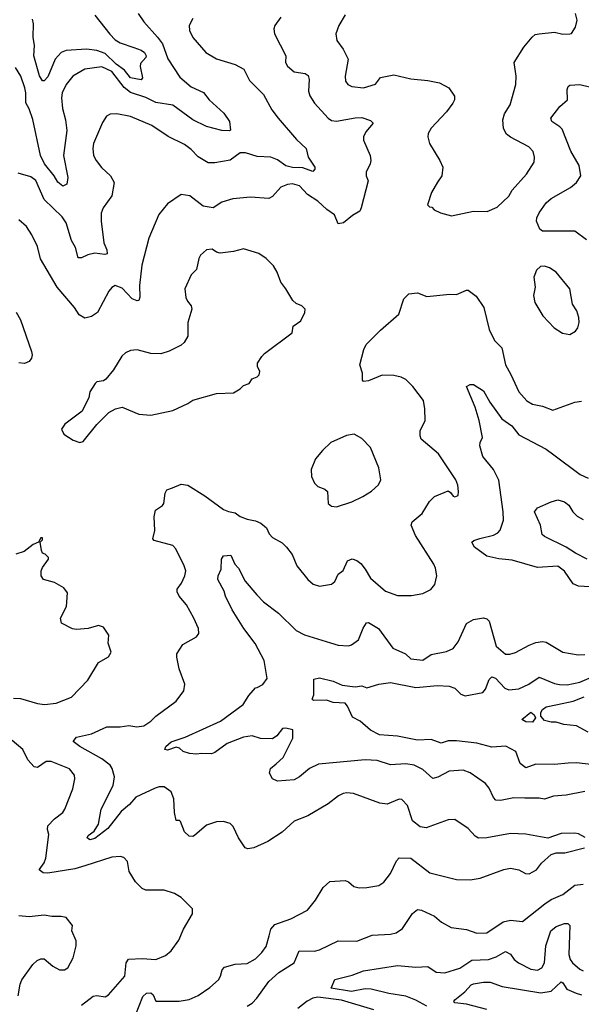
# Model space of a CAD drawing. Extents: x 1245515 to 1420776, y 606314 to 671314.
# Tile 271 of 385: x 1347229 to 1350554, y 651529 to 657359. Entities that reach past the tile are written whole.
import ezdxf

# ---------------------------------------------------------------- set-up
doc = ezdxf.new("R2010")
doc.units = 0

msp = doc.modelspace()

# ---------------------------------------------------------------- linework, layer by layer
at = {"layer": '0CON10XD'}
for points in [[(1347930, 657395), (1347964, 657345), (1348045.7, 657255.7), (1348073.8, 657215), (1348106.6, 657126.6), (1348178.2, 657018.2), (1348245, 656961.8), (1348317.9, 656927.9), (1348350.8, 656885), (1348438, 656805), (1348471.2, 656755), (1348476.7, 656705), (1348469.5, 656700.5), (1348425, 656703.2), (1348335, 656726.9), (1348254.8, 656764.8), (1348135, 656852.9), (1348035, 656867.5), (1347975, 656898.4), (1347885, 656928.1), (1347847.8, 656957.8), (1347775, 657051.6), (1347715, 657078.5), (1347615, 657066.4), (1347542.9, 657025), (1347504.5, 656975), (1347481.5, 656925), (1347477.3, 656895), (1347482.2, 656832.2), (1347500, 656765), (1347507.6, 656702.4), (1347488, 656555), (1347514.3, 656425), (1347508.8, 656385), (1347485, 656372.5), (1347455, 656395.8), (1347434.1, 656435), (1347377, 656505), (1347352.7, 656555), (1347307, 656767), (1347285, 656831.4), (1347265.9, 656865.9), (1347266.2, 656925), (1347259.6, 656955), (1347236.9, 657025), (1347205.3, 657075.3)], [(1347674.5, 657385), (1347763.4, 657273.4), (1347795, 657239.6), (1347825, 657220.8), (1347904.6, 657194.6), (1347948.7, 657178.7), (1347967.5, 657165), (1347978.1, 657145), (1347975, 657133.8), (1347945, 657100), (1347942.3, 657082.3), (1347957.1, 657015), (1347947.7, 657002.3), (1347885, 657014.3), (1347848.9, 657058.9), (1347799.5, 657095), (1347735, 657158.4), (1347685, 657176.6), (1347625, 657183.1), (1347505, 657176.7), (1347475.5, 657165), (1347439.3, 657125), (1347395, 657020.6), (1347375, 656996), (1347365, 656997.5), (1347346, 657026), (1347312, 657145), (1347316.6, 657205), (1347309.7, 657255), (1347311.6, 657335), (1347305, 657361.4)], [(1349155, 657387.5), (1349118.6, 657325), (1349101.4, 657275), (1349106, 657235), (1349144.4, 657184.4), (1349172.9, 657125), (1349155.8, 657025), (1349158, 656995), (1349171.2, 656975), (1349195, 656962.9), (1349265, 656954.4), (1349335, 656977.1), (1349365, 657015.6), (1349445, 657031.4), (1349545, 657007.5), (1349645, 656999.2), (1349714.1, 656984.1), (1349768.8, 656955), (1349802.5, 656905), (1349802.5, 656885), (1349793.3, 656865), (1349756.4, 656813.6), (1349665, 656716), (1349647.5, 656685), (1349646, 656665), (1349656, 656625), (1349716.2, 656525), (1349733.3, 656485), (1349728, 656435), (1349702.9, 656397.1)], [(1349702.9, 656397.1), (1349666.7, 656335), (1349643, 656263), (1349655, 656250), (1349668.3, 656248.3), (1349683, 656233), (1349720, 656215), (1349785, 656197.5), (1349915, 656224), (1349996.1, 656223.9), (1350055, 656248.8), (1350125, 656314), (1350145, 656348.8), (1350229.4, 656445), (1350274, 656516), (1350276.9, 656545), (1350268, 656578), (1350244.2, 656605), (1350135, 656663.1), (1350111.7, 656681.7), (1350093.1, 656715), (1350088.6, 656765), (1350099.7, 656800.3), (1350133.1, 656855), (1350167.1, 656975), (1350168.6, 657025), (1350155.8, 657105), (1350213.8, 657195), (1350263.3, 657255), (1350280, 657270), (1350304.1, 657274.1), (1350395, 657284), (1350445, 657272), (1350486.1, 657273.9), (1350495, 657277.5), (1350520, 657315), (1350530, 657355), (1350518.8, 657395)], [(1348254.1, 657365.9), (1348232.5, 657325), (1348233.6, 657295), (1348253.3, 657253.2), (1348331.2, 657165), (1348395, 657127.1), (1348505, 657093.5), (1348555.7, 657065), (1348589.4, 656999.4), (1348672.5, 656915), (1348722, 656825), (1348760, 656775), (1348868.3, 656648.3), (1348924.2, 656595), (1348936.2, 656545), (1348976, 656485), (1348975.9, 656474.1), (1348965, 656460), (1348905, 656480.7), (1348843.6, 656483.6), (1348804, 656494), (1348755, 656529.7), (1348715.4, 656544.6), (1348635, 656548.6), (1348565, 656570), (1348535, 656570.6), (1348475, 656526.7), (1348385, 656510.8), (1348345, 656510.8), (1348286.7, 656546.7), (1348245, 656590), (1348205, 656620), (1348107.2, 656667.2), (1348012.2, 656732.2), (1347885, 656785.5), (1347805, 656800.6), (1347765, 656800), (1347743, 656787), (1347719.7, 656750.3), (1347666.7, 656625), (1347661.5, 656595), (1347665.6, 656555), (1347681.1, 656525), (1347713.1, 656483.1), (1347766, 656435), (1347788, 656395), (1347775.6, 656315), (1347722.9, 656245), (1347712.2, 656212.2), (1347711.8, 656165), (1347728, 656038), (1347745.3, 655995.3), (1347746.9, 655973.1), (1347732.4, 655967.6), (1347675, 655977.2), (1347633.4, 655966.6), (1347595, 655948.1), (1347575, 655948.8), (1347560.2, 656010.2), (1347535, 656052), (1347503.5, 656155), (1347480.8, 656190.8), (1347374.4, 656295), (1347325, 656405.7), (1347295, 656428.9), (1347220.8, 656450.8)], [(1348775.7, 657374.3), (1348738.8, 657325), (1348733.8, 657305), (1348738, 657275), (1348804.3, 657145), (1348802.5, 657105), (1348815, 657083.3), (1348855, 657049.2), (1348919.7, 657039.7), (1348937.3, 657027.3), (1348942.5, 657005), (1348939.5, 656935), (1348946.9, 656906.9), (1348975, 656864.2), (1349055, 656775.7), (1349075, 656762.5), (1349105, 656757.1), (1349215, 656777.7), (1349255, 656779.1), (1349305, 656762.5), (1349321.2, 656745), (1349279.2, 656695), (1349264.2, 656665), (1349264.2, 656645), (1349304, 656555), (1349307.5, 656525), (1349304, 656505), (1349280, 656455), (1349280, 656435), (1349291.4, 656405), (1349251.1, 656245), (1349242.5, 656225), (1349200.2, 656199.8), (1349146.7, 656155), (1349115, 656150), (1349092.7, 656202.7), (1349046.9, 656235), (1348994.2, 656284.2), (1348933.5, 656323.5), (1348885, 656374.4), (1348845, 656387.3), (1348815, 656383.5), (1348775, 656367.8), (1348725, 656311.4), (1348705, 656299.5), (1348595, 656306.9), (1348491.1, 656298.9), (1348425, 656278.5), (1348375, 656245.6), (1348315, 656254.4), (1348236.7, 656315), (1348185, 656323.8), (1348105, 656268.8), (1348052, 656205), (1347994.5, 656065.5), (1347953.1, 655905), (1347939.2, 655785), (1347940.6, 655715), (1347935, 655696.7), (1347925, 655694.4), (1347895, 655705.6), (1347835, 655768.5), (1347795, 655784.2), (1347775, 655773.8), (1347757.9, 655752.1), (1347689.4, 655625), (1347655, 655601.9), (1347615, 655590.8), (1347581.7, 655611.7), (1347553.8, 655655), (1347451.4, 655775), (1347352, 655942), (1347334.4, 656015), (1347300.6, 656085), (1347268.6, 656135), (1347224.5, 656174.5)], [(1350584.6, 656054.6), (1350515, 656105.6), (1350325, 656106.9), (1350308.3, 656118.3), (1350288.6, 656165), (1350290.6, 656185), (1350304.4, 656215), (1350345, 656274), (1350375, 656300), (1350490, 656365), (1350525.8, 656395), (1350551.4, 656435), (1350541.1, 656495), (1350491, 656581), (1350439.9, 656709.9), (1350427.3, 656725), (1350378.6, 656755), (1350372.9, 656775), (1350425.8, 656845), (1350471.2, 656885), (1350470, 656945), (1350476, 656964), (1350485, 656971.2), (1350545, 656974.5), (1350651.2, 656948.8)], [(1347585, 654856.2), (1347605, 654861.2), (1347685, 654962.5), (1347757, 655033), (1347795.9, 655054.1), (1347835, 655063.8), (1347935, 655024), (1348005, 655017.5), (1348135, 655045.7), (1348225, 655085.7), (1348255, 655105.6), (1348393.6, 655146.4), (1348495, 655148.8), (1348535, 655172.5), (1348555, 655192.5), (1348587.5, 655205), (1348605, 655232.5), (1348635, 655243.8), (1348646, 655255), (1348651.2, 655275), (1348637.5, 655305), (1348636.7, 655325), (1348662, 655365), (1348677.6, 655382.4), (1348842.5, 655505), (1348848.8, 655545), (1348893.8, 655575), (1348916.7, 655625), (1348920, 655645), (1348900, 655665), (1348865, 655677.5), (1348846.1, 655696.1), (1348803.8, 655765), (1348775.8, 655805), (1348754.2, 655864.2), (1348731.2, 655901.2), (1348687.5, 655945), (1348645, 655974), (1348555, 656001.4), (1348495, 655985.7), (1348416.7, 655976.7), (1348395, 655982.5), (1348369.3, 655999.3), (1348335, 655996.7), (1348298.8, 655965), (1348288.8, 655945), (1348275, 655880), (1348245, 655847.5), (1348207.5, 655765), (1348213.6, 655713.6), (1348221.7, 655691.7), (1348243.6, 655663.6), (1348248, 655645), (1348224.2, 655565), (1348224.2, 655485), (1348202.4, 655447.6), (1348185, 655432.5), (1348114.5, 655395.5), (1348065, 655380), (1348005, 655382.5), (1347925, 655404.4), (1347885, 655400.6), (1347855, 655387.1), (1347833.6, 655366.4), (1347784.3, 655285), (1347739.7, 655230.3), (1347725, 655220.8), (1347686.1, 655213.9), (1347676.7, 655205), (1347644.4, 655155.6), (1347638, 655122), (1347598.6, 655041.4), (1347497, 654963), (1347477.5, 654935), (1347490, 654905), (1347545, 654870), (1347585, 654856.2)], [(1350485, 655493.8), (1350518.8, 655515), (1350534, 655535), (1350542, 655565), (1350540, 655595), (1350527.1, 655635), (1350501.2, 655675), (1350486.2, 655765), (1350405, 655863.8), (1350365, 655890), (1350335, 655899.2), (1350313.2, 655896.8), (1350288, 655875), (1350271.9, 655835), (1350280, 655775), (1350271.2, 655725), (1350278.8, 655685), (1350326.7, 655605), (1350394.1, 655534.1), (1350442.7, 655502.7), (1350485, 655493.8)], [(1350576.4, 652516.4), (1350537.7, 652537.7), (1350515, 652543.3), (1350435, 652540), (1350355, 652512), (1350225, 652535.8), (1350135, 652541.4), (1349995.4, 652514.6), (1349945, 652513.5), (1349925.8, 652525), (1349885, 652569.2), (1349805, 652623.3), (1349765, 652621.2), (1349635.5, 652574.5), (1349599.7, 652579.7), (1349555, 652616.2), (1349525, 652706.7), (1349491.7, 652741.7), (1349475, 652743.8), (1349405, 652714.2), (1349360.9, 652720.9), (1349205, 652777.1), (1349165, 652781.9), (1349145, 652776.9), (1349116.3, 652763.7), (1349055, 652717.1), (1348935, 652644.3), (1348855, 652614.2), (1348782.2, 652547.8), (1348697.8, 652492.2), (1348616.2, 652455), (1348578.8, 652448.8), (1348563.3, 652455), (1348524.2, 652514.2), (1348492.7, 652582.7), (1348475, 652598.8), (1348435, 652611.2), (1348395, 652609.2), (1348335, 652589.2), (1348265, 652528), (1348255, 652522.5), (1348233.3, 652525), (1348205, 652551.2), (1348181.2, 652611.2), (1348175, 652617.5), (1348155, 652616.7), (1348145.5, 652665), (1348141.5, 652745), (1348126.6, 652786.6), (1348085, 652816), (1348055, 652817.5), (1348030.6, 652809.4), (1347916.9, 652755), (1347878.6, 652711.4), (1347829.9, 652670.1), (1347750.9, 652569.1), (1347675, 652510), (1347645, 652502.8), (1347629.6, 652515), (1347635, 652527.9), (1347669.2, 652555), (1347695.6, 652595), (1347710.6, 652685), (1347782.3, 652825), (1347789.7, 652875), (1347777.3, 652925), (1347765, 652945.4), (1347715, 652982), (1347584.3, 653055), (1347546.2, 653085), (1347565, 653110), (1347655, 653130.5), (1347745, 653171.5), (1347825, 653171.4), (1347875, 653180), (1347921.7, 653171.7), (1347965, 653178.1), (1348006, 653205), (1348036, 653235), (1348155.7, 653324.3), (1348200, 653385), (1348206.2, 653425), (1348173.8, 653515), (1348158.8, 653585), (1348160, 653605), (1348195, 653658.8), (1348275.8, 653704.2), (1348288.8, 653725), (1348288, 653755), (1348260, 653815), (1348215.8, 653895), (1348172.5, 653945), (1348160.9, 653970.9), (1348162.1, 653987.9), (1348187.4, 654022.6), (1348207.8, 654065), (1348212.2, 654095), (1348202.2, 654125), (1348152.7, 654225), (1348135, 654245.6), (1348026, 654276), (1348016.7, 654285), (1348028.8, 654335), (1348026.2, 654415), (1348033.3, 654455), (1348075, 654482.5), (1348083.3, 654495), (1348090, 654555), (1348100, 654575), (1348132.9, 654587.1), (1348185, 654608.8), (1348225, 654602.5), (1348325, 654539.5), (1348435, 654458.5), (1348465, 654446.2), (1348505, 654439.6), (1348535, 654417.3), (1348575, 654400.5), (1348625, 654391.9), (1348657.2, 654377.2), (1348689.3, 654349.3), (1348706, 654315), (1348725, 654293.8), (1348782.3, 654262.3), (1348808.8, 654235), (1348842.7, 654192.7), (1348870, 654125), (1348935, 654043.8), (1348967, 654017), (1349005, 654004), (1349075, 654016.7), (1349095, 654033.3), (1349115, 654076.7), (1349145, 654096.7), (1349170, 654155), (1349197.3, 654167.3), (1349225, 654157.5), (1349248.3, 654138.3), (1349275, 654106), (1349305, 654053.1), (1349394.6, 653974.6), (1349465, 653950), (1349549.5, 653949.5), (1349615, 653961.2), (1349663.3, 653985), (1349686, 654015), (1349699.2, 654065), (1349691.2, 654111.2), (1349680, 654135), (1349572.2, 654305), (1349547.5, 654365), (1349552, 654385), (1349612, 654435), (1349654.5, 654505.5), (1349685, 654536.2), (1349765, 654568.8), (1349780, 654560), (1349795, 654536.7), (1349805, 654533.3), (1349825, 654542.5), (1349826.7, 654565), (1349823, 654603), (1349811.2, 654635), (1349709.1, 654789.1), (1349605.8, 654875), (1349599.2, 654895), (1349600.8, 654925), (1349629.2, 654985), (1349628, 655055), (1349618.8, 655105), (1349557.3, 655187.3), (1349515, 655228.1), (1349487.7, 655242.3), (1349445, 655251.1), (1349375, 655253.8), (1349295, 655220), (1349265, 655216.7), (1349258.8, 655225), (1349259.2, 655265), (1349242.9, 655315), (1349266.9, 655405), (1349280.8, 655435), (1349365, 655520), (1349473.3, 655615), (1349504, 655705), (1349532.5, 655735), (1349585, 655742), (1349638.8, 655718.8), (1349775, 655734), (1349815, 655730.8), (1349875, 655757.5), (1349885, 655757.5), (1349931.4, 655721.4), (1349977.5, 655655), (1350009.2, 655525), (1350039.3, 655459.3), (1350084.2, 655415), (1350104.5, 655315), (1350137.2, 655257.2), (1350184.4, 655155), (1350232.2, 655102.2), (1350265, 655081.4), (1350325, 655070), (1350385, 655046), (1350515, 655094), (1350555, 655100)], [(1347207.6, 655627.6), (1347235, 655581.2), (1347299.5, 655395), (1347303.1, 655375), (1347298.6, 655355), (1347285, 655334), (1347256.8, 655323.2), (1347225, 655327.1)], [(1350605, 654000), (1350537.5, 654005), (1350505, 654018.6), (1350455, 654093.1), (1350415, 654122.5), (1350295, 654114.4), (1350145, 654158.6), (1350065, 654166.1), (1349995, 654183.3), (1349922, 654235), (1349906.7, 654265), (1349917.5, 654275), (1349952.8, 654287.2), (1350033.6, 654306.4), (1350060.3, 654319.7), (1350073.6, 654336.4), (1350092.5, 654395), (1350091.8, 654445), (1350065, 654632.5), (1350033.1, 654695), (1349971.7, 654771.7), (1349952.5, 654835), (1349954.2, 654855), (1349968.9, 654885), (1349950, 654985), (1349925.6, 655065), (1349873.9, 655186.1), (1349895, 655198.8), (1349915, 655198), (1349975, 655160.6), (1350013.3, 655093.3), (1350083.6, 654995), (1350143.3, 654955), (1350185, 654900.9), (1350346, 654815), (1350392.2, 654782.2), (1350546.8, 654666.8), (1350595, 654644.3)], [(1349105, 654474.2), (1349195, 654504.2), (1349260, 654535), (1349312.3, 654567.7), (1349352.5, 654605), (1349366.2, 654635), (1349355.8, 654705), (1349305, 654826.7), (1349255, 654880), (1349210, 654905), (1349163, 654897), (1349071.2, 654855), (1349021.3, 654808.7), (1348981.2, 654758.8), (1348953.9, 654696.1), (1348956, 654655), (1348974, 654615), (1348994.6, 654594.6), (1349035, 654578.5), (1349050.5, 654565), (1349055, 654493.3), (1349075, 654478.8), (1349105, 654474.2)], [(1350589.2, 654165), (1350519.6, 654199.6), (1350465, 654235.3), (1350335, 654298.2), (1350321.4, 654311.4), (1350313.2, 654365), (1350276.7, 654445), (1350295, 654468), (1350375, 654503.8), (1350415, 654515.7), (1350455, 654504.2), (1350479.2, 654485), (1350504.4, 654445), (1350529.8, 654419.8), (1350565, 654398.9)], [(1347192.1, 653342.1), (1347235, 653340), (1347335, 653310), (1347375.6, 653304.4), (1347445, 653311.4), (1347535, 653347.1), (1347631.7, 653448.3), (1347695, 653553.3), (1347755, 653586.7), (1347770, 653615), (1347753, 653667), (1347757.5, 653715), (1347725, 653762.5), (1347695, 653772.5), (1347635, 653753.8), (1347565, 653748.8), (1347542.7, 653752.7), (1347476.4, 653786.4), (1347471.2, 653815), (1347506.7, 653885), (1347512.5, 653965), (1347490, 653995), (1347435, 654026.7), (1347370, 654045), (1347356.7, 654065), (1347356.2, 654095), (1347363.8, 654116.2), (1347400, 654165), (1347400, 654175), (1347380, 654195), (1347365, 654200), (1347357.5, 654215), (1347350, 654265), (1347365, 654280), (1347365, 654290), (1347355, 654290), (1347340, 654265), (1347309.5, 654250.5), (1347255, 654210), (1347206.2, 654193.8)], [(1350575, 652789.1), (1350465, 652767.1), (1350388.8, 652761.2), (1350335, 652744.5), (1350305, 652750.5), (1350219.7, 652749.7), (1350155, 652751.8), (1350075, 652735.4), (1350048.8, 652738.8), (1350034, 652754), (1350009.4, 652809.4), (1349987, 652837), (1349895, 652900.4), (1349855, 652916), (1349771.1, 652908.9), (1349705, 652873.1), (1349675, 652866.5), (1349615, 652920), (1349565, 652944.6), (1349515, 652952.1), (1349425, 652946.5), (1349345, 652973.5), (1349275, 652976.4), (1348998.9, 652951.1), (1348944.4, 652925), (1348885.6, 652875), (1348855, 652857.9), (1348755, 652850.8), (1348726.7, 652865), (1348707.7, 652897.7), (1348714.3, 652925), (1348747.3, 652952.7), (1348789.7, 652990.3), (1348847.1, 653105), (1348846.7, 653155), (1348805, 653163.8), (1348785, 653161.2), (1348752.2, 653117.8), (1348725, 653101.4), (1348655, 653102.5), (1348605, 653118.8), (1348555, 653111), (1348457.2, 653072.8), (1348385, 653020), (1348365, 653011.8), (1348305.6, 653014.4), (1348275, 653009.4), (1348235.4, 653014.6), (1348196.2, 653025), (1348175.4, 653045.4), (1348155, 653051.5), (1348105, 653034.7), (1348088, 653038), (1348093.5, 653055), (1348125, 653082.9), (1348208.8, 653111.2), (1348417.5, 653205), (1348552.5, 653305), (1348585, 653358), (1348625, 653403.8), (1348634.2, 653405.8), (1348668.3, 653421.7), (1348695, 653457.5), (1348677.3, 653565), (1348623.8, 653665), (1348556.4, 653755), (1348486.9, 653865), (1348448, 653945), (1348440, 653975), (1348401.2, 654045), (1348403.8, 654065), (1348422.5, 654105), (1348424, 654165), (1348435.9, 654184.1), (1348478.6, 654188.6), (1348502.9, 654135), (1348525, 654112), (1348564.7, 654034.7), (1348632.6, 653952.6), (1348672.6, 653912.6), (1348761.4, 653845), (1348865, 653742.9), (1348915, 653715.7), (1349068.5, 653668.5), (1349115, 653655.7), (1349175, 653652.5), (1349192.9, 653657.1), (1349235, 653686.2), (1349263, 653757), (1349282.9, 653787.1), (1349295, 653789.2), (1349353.8, 653753.8), (1349438, 653638), (1349513.2, 653603.2), (1349544.6, 653574.6), (1349615, 653566.5), (1349665, 653600.8), (1349755, 653617.5), (1349795, 653635.8), (1349825.8, 653675), (1349875, 653784), (1349915, 653807.5), (1349975, 653817.5), (1349995, 653812), (1350007.6, 653797.6), (1350050.3, 653650.3), (1350105, 653602.9), (1350131.7, 653601.7), (1350165, 653612.5), (1350245, 653655.6), (1350285, 653670.5), (1350325, 653676.7), (1350346.7, 653673.3), (1350445, 653614.4), (1350535, 653597.5), (1350575, 653600)], [(1350645, 652944.7), (1350525, 652957.9), (1350476.7, 652956.7), (1350395, 652948.2), (1350285, 652951.5), (1350225, 652929.4), (1350191.4, 652955), (1350165.8, 653025), (1350106.8, 653056.8), (1350025, 653052.2), (1349934.5, 653074.5), (1349815, 653089.2), (1349765, 653089.1), (1349725, 653074.5), (1349665, 653097.5), (1349585, 653092.5), (1349465, 653116.2), (1349360, 653125), (1349305, 653153.1), (1349245, 653205.7), (1349198.6, 653228.6), (1349170.5, 653295), (1349155, 653311.5), (1349085, 653316.2), (1349045, 653330.8), (1348968.8, 653328.8), (1348960, 653335), (1348971.2, 653361.2), (1348970, 653455), (1349005, 653461.9), (1349085, 653441.4), (1349138.4, 653418.4), (1349215, 653409.2), (1349254.4, 653414.4), (1349283.6, 653403.6), (1349355.3, 653424.7), (1349425, 653434.7), (1349574.6, 653405.4), (1349702.8, 653417.2), (1349772.4, 653412.4), (1349805, 653400.9), (1349841.5, 653365), (1349866.3, 653356.4), (1349970, 653375), (1349986.7, 653395), (1350008.1, 653451.9), (1350025, 653467.5), (1350045, 653459.2), (1350101.5, 653401.5), (1350125, 653391.5), (1350185, 653397.5), (1350244.2, 653425), (1350305, 653466.7), (1350395, 653428.7), (1350425, 653422.3), (1350471.1, 653421.1), (1350544.3, 653435.7), (1350615, 653466.6)], [(1350595, 653141.1), (1350525, 653178.9), (1350450, 653185), (1350405, 653200), (1350375, 653200), (1350335, 653209.5), (1350314.6, 653235), (1350314.1, 653255.9), (1350323.3, 653275), (1350345, 653290.5), (1350413.3, 653305), (1350505.8, 653324.2), (1350571.2, 653348.8)], [(1350265, 653199.5), (1350225, 653202.1), (1350202.5, 653215), (1350255, 653258), (1350275, 653242.9), (1350281.8, 653225), (1350265, 653199.5)], [(1347595.9, 651524.1), (1347665, 651577.5), (1347685, 651581.5), (1347735, 651572.5), (1347755, 651585.5), (1347851.4, 651695), (1347859.4, 651775), (1347873.6, 651796.4), (1347955, 651800), (1348035, 651794.2), (1348092.7, 651817.3), (1348126.2, 651845), (1348170.9, 651909.1), (1348198.6, 651975), (1348252.5, 652065), (1348252.5, 652095), (1348185, 652161.2), (1348145, 652186), (1348084.4, 652204.4), (1347975, 652205.7), (1347955, 652214.2), (1347915.7, 652255), (1347876.7, 652315), (1347867.5, 652375), (1347845, 652398), (1347825, 652404), (1347775, 652400.8), (1347615, 652350), (1347555, 652330.9), (1347395, 652305.3), (1347368.5, 652308.5), (1347343.8, 652325), (1347373.2, 652366.8), (1347384.4, 652395), (1347402, 652535), (1347393.8, 652565), (1347396, 652585), (1347435, 652628), (1347484.2, 652665), (1347495.5, 652684.5), (1347544, 652805), (1347555.7, 652864.3), (1347554.2, 652885), (1347523.2, 652923.2), (1347415, 652967.5), (1347385, 652965.8), (1347335, 652932), (1347315, 652935.8), (1347277.4, 652977.4), (1347247.9, 653037.9), (1347185, 653090.5)], [(1347914.4, 651465), (1347958.5, 651575), (1347980, 651595), (1348005, 651596.6), (1348018.5, 651585), (1348035, 651547.7), (1348172.4, 651547.6), (1348231.9, 651558.1), (1348285, 651581.8), (1348355, 651628.5), (1348407.1, 651675), (1348418.6, 651695), (1348427.6, 651732.4), (1348441.5, 651748.5), (1348505, 651766.5), (1348575, 651771.4), (1348625, 651797.5), (1348662.5, 651835), (1348688.3, 651871.7), (1348706.1, 651933.9), (1348716.2, 651975), (1348738.9, 652001.1), (1348834.1, 652035.9), (1348932.8, 652087.2), (1348980, 652145), (1349025, 652220), (1349064.5, 652255.5), (1349155, 652261.4), (1349175, 652254), (1349207.3, 652227.3), (1349239.5, 652219.5), (1349285, 652220), (1349355, 652232.5), (1349385, 652252), (1349425, 652304), (1349460.5, 652379.5), (1349475, 652395.6), (1349545, 652394.2), (1349657, 652307), (1349815, 652268.1), (1349896.8, 652266.8), (1349955, 652276.5), (1350095, 652327.1), (1350135, 652334.4), (1350185, 652325.8), (1350223.2, 652303.2), (1350245, 652300.8), (1350288.8, 652325), (1350318.8, 652365), (1350375, 652416.7), (1350405, 652426.7), (1350457, 652427), (1350573.6, 652456.4)], [(1348575, 651518.9), (1348605, 651535.5), (1348633.8, 651565), (1348704.6, 651665), (1348763.2, 651716.8), (1348853.1, 651775), (1348884.6, 651845.4), (1348975, 651842.9), (1349005, 651850.9), (1349115.4, 651904.6), (1349225, 651902.7), (1349315, 651938.1), (1349425, 651944.3), (1349457.6, 651952.4), (1349495, 651977.1), (1349553.9, 652066.1), (1349585, 652090), (1349607.4, 652087.4), (1349685, 652050.6), (1349725.8, 652015), (1349783.7, 651983.7), (1349875, 651972.2), (1349935, 651950.9), (1349995, 651952.9), (1350091.8, 652018.2), (1350135, 652026.7), (1350205, 652020), (1350338.1, 652125), (1350375, 652148.8), (1350445, 652180), (1350514.7, 652235.3), (1350565, 652240.4)], [(1347220.7, 651579.3), (1347231.9, 651648.1), (1347242, 651675), (1347307.1, 651765), (1347332, 651788), (1347355, 651798.6), (1347375, 651799.2), (1347425, 651756), (1347465, 651733.3), (1347495, 651733.8), (1347513.3, 651745), (1347546.2, 651805), (1347563.8, 651875), (1347563.3, 651905), (1347537.5, 651965), (1347542.5, 651995), (1347505, 652042.5), (1347475, 652048.8), (1347419.5, 652049.5), (1347375, 652057.5), (1347285, 652047.1), (1347225, 652052.9)], [(1349638.6, 651518.6), (1349575, 651553.2), (1349515, 651577), (1349415, 651592.9), (1349309.1, 651619.1), (1349275, 651621), (1349194.3, 651604.3), (1349073.3, 651625), (1349095, 651676), (1349198, 651702), (1349265, 651728.2), (1349465, 651759.4), (1349575, 651748.2), (1349645, 651752.9), (1349695, 651718.6), (1349746.1, 651716.1), (1349835, 651743.1), (1349905, 651789.6), (1350004.7, 651795.3), (1350050.4, 651809.6), (1350105, 651841.5), (1350135, 651826.5), (1350157.1, 651795), (1350181.2, 651775), (1350255, 651736.7), (1350295, 651731.9), (1350320, 651745), (1350336.4, 651775), (1350343.8, 651875), (1350373.1, 651965), (1350405, 651990.6), (1350455, 652008.6), (1350475, 652008), (1350485.6, 651995), (1350479.2, 651825), (1350487.8, 651795), (1350501.5, 651775), (1350545, 651737.1), (1350565, 651727.7)], [(1349995, 651497.6), (1349875, 651529.7), (1349805, 651538), (1349799.2, 651545), (1349805, 651556.2), (1349865, 651602.5), (1349902.5, 651645), (1349915, 651651.1), (1349975, 651660.6), (1350015, 651659.7), (1350085, 651634.2), (1350315, 651597.7), (1350375, 651607.1), (1350435, 651662), (1350445, 651656.2), (1350467.9, 651617.9), (1350524, 651595), (1350555, 651585.4)], [(1349326.4, 651496.4), (1349135, 651554.5), (1348995, 651570.6), (1348964.1, 651565.9), (1348931.7, 651548.3), (1348875.2, 651504.8)]]:
    msp.add_lwpolyline(points, dxfattribs=at)

doc.saveas('drawing.dxf')
